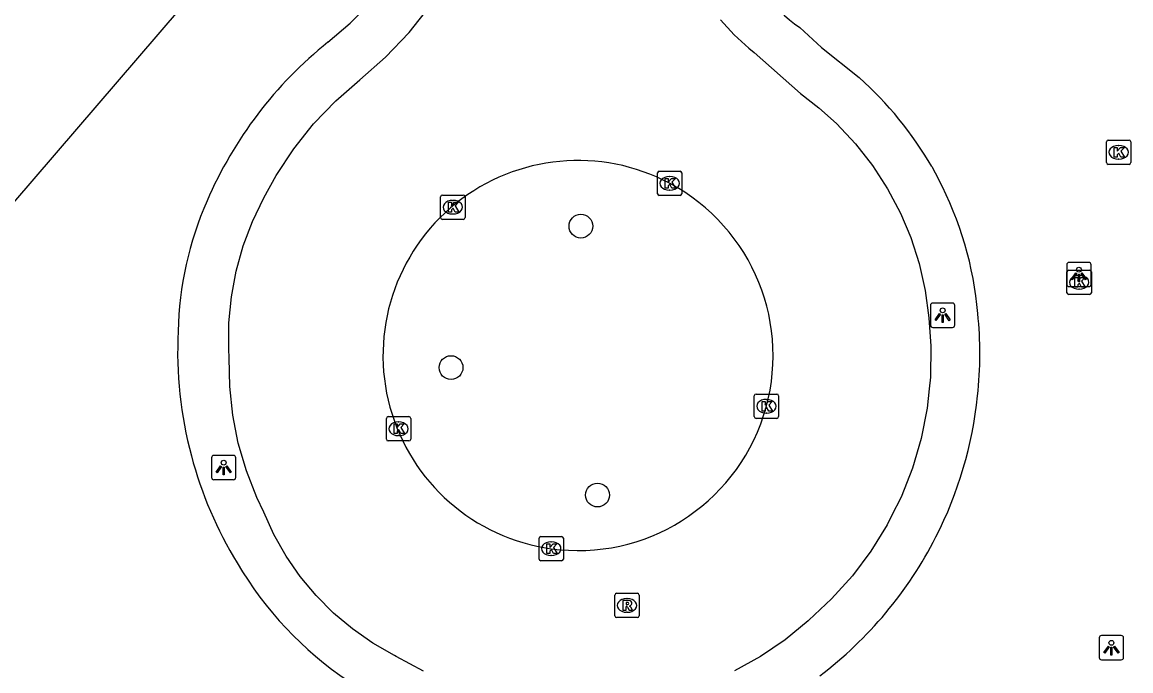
# Model space of a CAD drawing. Extents: x 157793 to 159380, y 380882 to 382313.
# Drawn here: x 158137.65 to 158183.19, y 381028.35 to 381055 of the extents above; entities that cross this region are included whole.
import ezdxf

# ---------------------------------------------------------------- set-up
doc = ezdxf.new("R2010")
doc.units = 0
for name, color, linetype in [('IMGEO_Boom', 7, 'Continuous'), ('IMGEO_Kolk', 7, 'Continuous'), ('IMGEO_Lichtpunt', 7, 'Continuous'), ('IMGEO_Pand', 7, 'Continuous'), ('IMGEO_Rijbaan_lokaal_gesloten', 7, 'Continuous'), ('IMGEO_Rioolput', 7, 'Continuous'), ('IMGEO_Voetpad_open', 7, 'Continuous')]:
    doc.layers.add(name, color=color, linetype=linetype)

msp = doc.modelspace()

# ---------------------------------------------------------------- linework, layer by layer
at = {"layer": 'IMGEO_Boom'}
for centre in [(158160.604, 381046.62), (158155.268, 381040.805), (158161.286, 381035.57)]:
    msp.add_circle(centre, 0.489, dxfattribs=at)
at = {"layer": 'IMGEO_Kolk'}
for p, q in [((158182.192, 381049.228), (158182.192, 381050.08)), ((158182.267, 381050.154), (158183.119, 381050.154)), ((158182.68, 381049.934), (158182.705, 381049.934)), ((158183.193, 381050.08), (158183.193, 381049.228)), ((158182.703, 381049.374), (158182.678, 381049.374)), ((158163.825, 381048.878), (158164.677, 381048.878)), ((158183.119, 381049.154), (158182.267, 381049.154)), ((158163.75, 381047.952), (158163.75, 381048.804)), ((158164.238, 381048.658), (158164.263, 381048.658)), ((158164.751, 381048.804), (158164.751, 381047.952)), ((158164.261, 381048.098), (158164.236, 381048.098)), ((158154.842, 381046.971), (158154.842, 381047.823)), ((158154.917, 381047.897), (158155.769, 381047.897)), ((158155.33, 381047.677), (158155.355, 381047.677)), ((158155.843, 381047.823), (158155.843, 381046.971)), ((158164.677, 381047.878), (158163.825, 381047.878)), ((158155.353, 381047.117), (158155.328, 381047.117)), ((158155.769, 381046.897), (158154.917, 381046.897)), ((158180.646, 381044.81), (158181.498, 381044.81)), ((158180.571, 381043.884), (158180.571, 381044.736)), ((158181.059, 381044.59), (158181.084, 381044.59)), ((158181.572, 381044.736), (158181.572, 381043.884)), ((158181.082, 381044.03), (158181.057, 381044.03)), ((158181.498, 381043.81), (158180.646, 381043.81)), ((158167.726, 381038.792), (158167.726, 381039.644)), ((158167.801, 381039.718), (158168.653, 381039.718)), ((158168.214, 381039.498), (158168.239, 381039.498)), ((158168.727, 381039.644), (158168.727, 381038.792)), ((158168.237, 381038.938), (158168.212, 381038.938)), ((158152.612, 381037.865), (158152.612, 381038.717)), ((158152.687, 381038.791), (158153.539, 381038.791)), ((158153.1, 381038.571), (158153.125, 381038.571)), ((158153.613, 381038.717), (158153.613, 381037.865)), ((158168.653, 381038.718), (158167.801, 381038.718)), ((158153.123, 381038.011), (158153.098, 381038.011)), ((158153.539, 381037.791), (158152.687, 381037.791)), ((158158.959, 381033.866), (158159.811, 381033.866)), ((158158.884, 381032.94), (158158.884, 381033.792)), ((158159.372, 381033.646), (158159.397, 381033.646)), ((158159.885, 381033.792), (158159.885, 381032.94)), ((158159.395, 381033.086), (158159.37, 381033.086)), ((158159.811, 381032.866), (158158.959, 381032.866))]:
    msp.add_line(p, q, dxfattribs=at)
for points in [[(158182.192, 381049.228), (158182.192, 381050.08)], [(158182.267, 381050.154), (158183.119, 381050.154)], [(158182.513, 381049.854), (158182.636, 381049.854), (158182.636, 381049.703), (158182.766, 381049.854), (158182.93, 381049.854), (158182.784, 381049.703), (158182.937, 381049.454), (158182.785, 381049.454), (158182.7, 381049.618), (158182.636, 381049.551), (158182.636, 381049.454), (158182.513, 381049.454), (158182.513, 381049.854)], [(158183.193, 381050.08), (158183.193, 381049.228)], [(158163.825, 381048.878), (158164.677, 381048.878)], [(158183.119, 381049.154), (158182.267, 381049.154)], [(158163.75, 381047.952), (158163.75, 381048.804)], [(158164.071, 381048.578), (158164.194, 381048.578), (158164.194, 381048.427), (158164.324, 381048.578), (158164.488, 381048.578), (158164.342, 381048.427), (158164.495, 381048.178), (158164.343, 381048.178), (158164.258, 381048.342), (158164.194, 381048.275), (158164.194, 381048.178), (158164.071, 381048.178), (158164.071, 381048.578)], [(158164.751, 381048.804), (158164.751, 381047.952)], [(158154.842, 381046.971), (158154.842, 381047.823)], [(158154.917, 381047.897), (158155.769, 381047.897)], [(158155.163, 381047.597), (158155.286, 381047.597), (158155.286, 381047.446), (158155.416, 381047.597), (158155.58, 381047.597), (158155.434, 381047.446), (158155.587, 381047.197), (158155.435, 381047.197), (158155.35, 381047.361), (158155.286, 381047.294), (158155.286, 381047.197), (158155.163, 381047.197), (158155.163, 381047.597)], [(158155.843, 381047.823), (158155.843, 381046.971)], [(158164.677, 381047.878), (158163.825, 381047.878)], [(158155.769, 381046.897), (158154.917, 381046.897)], [(158180.646, 381044.81), (158181.498, 381044.81)], [(158180.571, 381043.884), (158180.571, 381044.736)], [(158180.892, 381044.51), (158181.015, 381044.51), (158181.015, 381044.359), (158181.145, 381044.51), (158181.309, 381044.51), (158181.163, 381044.359), (158181.316, 381044.11), (158181.164, 381044.11), (158181.079, 381044.274), (158181.015, 381044.207), (158181.015, 381044.11), (158180.892, 381044.11), (158180.892, 381044.51)], [(158181.572, 381044.736), (158181.572, 381043.884)], [(158181.498, 381043.81), (158180.646, 381043.81)], [(158167.726, 381038.792), (158167.726, 381039.644)], [(158167.801, 381039.718), (158168.653, 381039.718)], [(158168.047, 381039.418), (158168.17, 381039.418), (158168.17, 381039.267), (158168.3, 381039.418), (158168.464, 381039.418), (158168.318, 381039.267), (158168.471, 381039.018), (158168.319, 381039.018), (158168.234, 381039.182), (158168.17, 381039.115), (158168.17, 381039.018), (158168.047, 381039.018), (158168.047, 381039.418)], [(158168.727, 381039.644), (158168.727, 381038.792)], [(158152.612, 381037.865), (158152.612, 381038.717)], [(158152.687, 381038.791), (158153.539, 381038.791)], [(158152.933, 381038.491), (158153.056, 381038.491), (158153.056, 381038.34), (158153.186, 381038.491), (158153.35, 381038.491), (158153.204, 381038.34), (158153.357, 381038.091), (158153.205, 381038.091), (158153.12, 381038.255), (158153.056, 381038.188), (158153.056, 381038.091), (158152.933, 381038.091), (158152.933, 381038.491)], [(158153.613, 381038.717), (158153.613, 381037.865)], [(158168.653, 381038.718), (158167.801, 381038.718)], [(158153.539, 381037.791), (158152.687, 381037.791)], [(158158.959, 381033.866), (158159.811, 381033.866)], [(158158.884, 381032.94), (158158.884, 381033.792)], [(158159.205, 381033.566), (158159.328, 381033.566), (158159.328, 381033.415), (158159.458, 381033.566), (158159.622, 381033.566), (158159.476, 381033.415), (158159.629, 381033.166), (158159.477, 381033.166), (158159.392, 381033.33), (158159.328, 381033.263), (158159.328, 381033.166), (158159.205, 381033.166), (158159.205, 381033.566)], [(158159.885, 381033.792), (158159.885, 381032.94)], [(158159.811, 381032.866), (158158.959, 381032.866)]]:
    msp.add_lwpolyline(points, dxfattribs=at)
for centre, start, end in [((158182.269, 381050.078), 91.552, 178.448), ((158182.269, 381050.078), 91.552, 178.448), ((158183.117, 381050.078), 1.552, 88.448), ((158183.117, 381050.078), 1.552, 88.448), ((158163.827, 381048.802), 91.552, 178.448), ((158163.827, 381048.802), 91.552, 178.448), ((158164.675, 381048.802), 1.552, 88.448), ((158164.675, 381048.802), 1.552, 88.448), ((158182.269, 381049.23), 181.552, 268.448), ((158182.269, 381049.23), 181.552, 268.448), ((158183.117, 381049.23), 271.552, 358.448), ((158183.117, 381049.23), 271.552, 358.448), ((158163.827, 381047.954), 181.552, 268.448), ((158163.827, 381047.954), 181.552, 268.448), ((158164.675, 381047.954), 271.552, 358.448), ((158164.675, 381047.954), 271.552, 358.448), ((158154.919, 381047.821), 91.552, 178.448), ((158154.919, 381047.821), 91.552, 178.448), ((158155.767, 381047.821), 1.552, 88.448), ((158155.767, 381047.821), 1.552, 88.448), ((158154.919, 381046.973), 181.552, 268.448), ((158154.919, 381046.973), 181.552, 268.448), ((158155.767, 381046.973), 271.552, 358.448), ((158155.767, 381046.973), 271.552, 358.448), ((158180.648, 381044.734), 91.552, 178.448), ((158180.648, 381044.734), 91.552, 178.448), ((158181.496, 381044.734), 1.552, 88.448), ((158181.496, 381044.734), 1.552, 88.448), ((158180.648, 381043.886), 181.552, 268.448), ((158180.648, 381043.886), 181.552, 268.448), ((158181.496, 381043.886), 271.552, 358.448), ((158181.496, 381043.886), 271.552, 358.448), ((158167.803, 381039.642), 91.552, 178.448), ((158167.803, 381039.642), 91.552, 178.448), ((158168.651, 381039.642), 1.552, 88.448), ((158168.651, 381039.642), 1.552, 88.448), ((158152.689, 381038.715), 91.552, 178.448), ((158152.689, 381038.715), 91.552, 178.448), ((158153.537, 381038.715), 1.552, 88.448), ((158153.537, 381038.715), 1.552, 88.448), ((158167.803, 381038.794), 181.552, 268.448), ((158167.803, 381038.794), 181.552, 268.448), ((158168.651, 381038.794), 271.552, 358.448), ((158168.651, 381038.794), 271.552, 358.448), ((158152.689, 381037.867), 181.552, 268.448), ((158152.689, 381037.867), 181.552, 268.448), ((158153.537, 381037.867), 271.552, 358.448), ((158153.537, 381037.867), 271.552, 358.448), ((158158.961, 381033.79), 91.552, 178.448), ((158158.961, 381033.79), 91.552, 178.448), ((158159.809, 381033.79), 1.552, 88.448), ((158159.809, 381033.79), 1.552, 88.448), ((158158.961, 381032.942), 181.552, 268.448), ((158158.961, 381032.942), 181.552, 268.448), ((158159.809, 381032.942), 271.552, 358.448), ((158159.809, 381032.942), 271.552, 358.448)]:
    msp.add_arc(centre, 0.0765, start, end, dxfattribs=at)
for centre, major_axis, ratio, start_param, end_param in [((158182.679, 381049.654), (-0.387, 0.002), 0.722429, 4.712389, 7.853982), ((158182.704, 381049.654), (-0.39, 0.002), 0.717154, 1.570796, 4.712389), ((158164.237, 381048.378), (-0.387, 0.002), 0.722429, 4.712389, 7.853982), ((158164.262, 381048.378), (-0.39, 0.002), 0.717154, 1.570796, 4.712389), ((158155.329, 381047.397), (-0.387, 0.002), 0.722429, 4.712389, 7.853982), ((158155.354, 381047.397), (-0.39, 0.002), 0.717154, 1.570796, 4.712389), ((158181.058, 381044.31), (-0.387, 0.002), 0.722429, 4.712389, 7.853982), ((158181.083, 381044.31), (-0.39, 0.002), 0.717154, 1.570796, 4.712389), ((158168.213, 381039.218), (-0.387, 0.002), 0.722429, 4.712389, 7.853982), ((158168.238, 381039.218), (-0.39, 0.002), 0.717154, 1.570796, 4.712389), ((158153.099, 381038.291), (-0.387, 0.002), 0.722429, 4.712389, 7.853982), ((158153.124, 381038.291), (-0.39, 0.002), 0.717154, 1.570796, 4.712389), ((158159.371, 381033.366), (-0.387, 0.002), 0.722429, 4.712389, 7.853982), ((158159.396, 381033.366), (-0.39, 0.002), 0.717154, 1.570796, 4.712389)]:
    msp.add_ellipse(centre, major_axis=major_axis, ratio=ratio, start_param=start_param, end_param=end_param, dxfattribs=at)
at = {"layer": 'IMGEO_Lichtpunt'}
for p, q in [((158180.563, 381045.033), (158180.563, 381044.226)), ((158180.563, 381045.033), (158180.563, 381044.226)), ((158181.465, 381045.128), (158180.657, 381045.128)), ((158181.465, 381045.128), (158180.657, 381045.128)), ((158181.559, 381044.226), (158181.559, 381045.033)), ((158181.559, 381044.226), (158181.559, 381045.033)), ((158180.657, 381044.132), (158181.465, 381044.132)), ((158180.657, 381044.132), (158181.465, 381044.132)), ((158175.866, 381043.456), (158175.058, 381043.456)), ((158175.866, 381043.456), (158175.058, 381043.456)), ((158174.964, 381043.361), (158174.964, 381042.554)), ((158174.964, 381043.361), (158174.964, 381042.554)), ((158175.96, 381042.554), (158175.96, 381043.361)), ((158175.96, 381042.554), (158175.96, 381043.361)), ((158175.058, 381042.46), (158175.866, 381042.46)), ((158175.058, 381042.46), (158175.866, 381042.46)), ((158145.432, 381037.102), (158145.432, 381036.295)), ((158145.432, 381037.102), (158145.432, 381036.295)), ((158146.334, 381037.197), (158145.526, 381037.197)), ((158146.334, 381037.197), (158145.526, 381037.197)), ((158146.428, 381036.295), (158146.428, 381037.102)), ((158146.428, 381036.295), (158146.428, 381037.102)), ((158145.526, 381036.201), (158146.334, 381036.201)), ((158145.526, 381036.201), (158146.334, 381036.201)), ((158182.799, 381029.795), (158181.991, 381029.795)), ((158182.799, 381029.795), (158181.991, 381029.795)), ((158181.897, 381029.7), (158181.897, 381028.893)), ((158181.897, 381029.7), (158181.897, 381028.893)), ((158182.893, 381028.893), (158182.893, 381029.7)), ((158182.893, 381028.893), (158182.893, 381029.7)), ((158181.991, 381028.799), (158182.799, 381028.799)), ((158181.991, 381028.799), (158182.799, 381028.799))]:
    msp.add_line(p, q, dxfattribs=at)
for points in [[(158180.937, 381044.697), (158180.976, 381044.669), (158180.788, 381044.407), (158180.75, 381044.434), (158180.937, 381044.697)], [(158181.039, 381044.649), (158181.086, 381044.649), (158181.086, 381044.327), (158181.039, 381044.327), (158181.039, 381044.649)], [(158181.149, 381044.669), (158181.187, 381044.696), (158181.374, 381044.434), (158181.335, 381044.406), (158181.149, 381044.669)], [(158175.338, 381043.025), (158175.377, 381042.997), (158175.189, 381042.735), (158175.151, 381042.762), (158175.338, 381043.025)], [(158175.44, 381042.977), (158175.487, 381042.977), (158175.487, 381042.655), (158175.44, 381042.655), (158175.44, 381042.977)], [(158175.55, 381042.997), (158175.588, 381043.024), (158175.775, 381042.762), (158175.736, 381042.734), (158175.55, 381042.997)], [(158145.806, 381036.766), (158145.845, 381036.738), (158145.657, 381036.476), (158145.619, 381036.503), (158145.806, 381036.766)], [(158145.908, 381036.718), (158145.955, 381036.718), (158145.955, 381036.396), (158145.908, 381036.396), (158145.908, 381036.718)], [(158146.018, 381036.738), (158146.056, 381036.765), (158146.243, 381036.503), (158146.204, 381036.475), (158146.018, 381036.738)], [(158182.271, 381029.364), (158182.31, 381029.336), (158182.122, 381029.074), (158182.084, 381029.101), (158182.271, 381029.364)], [(158182.373, 381029.316), (158182.42, 381029.316), (158182.42, 381028.994), (158182.373, 381028.994), (158182.373, 381029.316)], [(158182.483, 381029.336), (158182.521, 381029.363), (158182.708, 381029.101), (158182.669, 381029.073), (158182.483, 381029.336)]]:
    msp.add_lwpolyline(points, dxfattribs=at)
for centre in [(158181.062, 381044.831), (158175.463, 381043.159), (158145.931, 381036.9), (158182.396, 381029.498)]:
    msp.add_circle(centre, 0.0994, dxfattribs=at)
for centre, start, end in [((158180.657, 381045.033), 90, 180), ((158180.657, 381045.033), 90, 180), ((158181.465, 381045.033), 0, 90), ((158181.465, 381045.033), 0, 90), ((158180.657, 381044.226), 180, 270), ((158180.657, 381044.226), 180, 270), ((158181.465, 381044.226), 270, 0), ((158181.465, 381044.226), 270, 360), ((158175.058, 381043.361), 90, 180), ((158175.058, 381043.361), 90, 180), ((158175.866, 381043.361), 0, 90), ((158175.866, 381043.361), 0, 90), ((158175.058, 381042.554), 180, 270), ((158175.058, 381042.554), 180, 270), ((158175.866, 381042.554), 270, 0), ((158175.866, 381042.554), 270, 360), ((158145.526, 381037.102), 90, 180), ((158145.526, 381037.102), 90, 180), ((158146.334, 381037.102), 0, 90), ((158146.334, 381037.102), 0, 90), ((158145.526, 381036.295), 180, 270), ((158145.526, 381036.295), 180, 270), ((158146.334, 381036.295), 270, 0), ((158146.334, 381036.295), 270, 360), ((158181.991, 381029.7), 90, 180), ((158181.991, 381029.7), 90, 180), ((158182.799, 381029.7), 0, 90), ((158182.799, 381029.7), 0, 90), ((158181.991, 381028.893), 180, 270), ((158181.991, 381028.893), 180, 270), ((158182.799, 381028.893), 270, 0), ((158182.799, 381028.893), 270, 360)]:
    msp.add_arc(centre, 0.0946, start, end, dxfattribs=at)
at = {"layer": 'IMGEO_Pand'}
msp.add_lwpolyline([(158134.959, 381117.688), (158136.463, 381097.75), (158131.868, 381097.404), (158132.4, 381090.342), (158143.27, 381091.162), (158145.808, 381057.515), (158136.441, 381046.621), (158131.456, 381046.245), (158106.652, 381044.375), (158105.86, 381054.876), (158077.173, 381052.713), (158072.661, 381112.544), (158072.644, 381112.772)], dxfattribs=at)
at = {"layer": 'IMGEO_Rijbaan_lokaal_gesloten'}
for points in [[(158154.132, 381028.325), (158153.022, 381028.939), (158152.943, 381028.979), (158152.06, 381029.483), (158151.225, 381030.065), (158150.445, 381030.718), (158149.727, 381031.439), (158149.076, 381032.221), (158148.498, 381033.057), (158147.996, 381033.943), (158147.576, 381034.869), (158147.292, 381035.467), (158146.861, 381036.565), (158146.531, 381037.696), (158146.303, 381038.853), (158146.179, 381040.025), (158146.16, 381041.204), (158146.14, 381041.569), (158146.144, 381042.644), (158146.245, 381043.715), (158146.441, 381044.773), (158146.731, 381045.808), (158147.112, 381046.814), (158147.581, 381047.782), (158148.085, 381048.698), (158148.808, 381049.794), (158149.626, 381050.822), (158150.533, 381051.772), (158151.521, 381052.637), (158152.58, 381053.564), (158153.551, 381054.581), (158154.428, 381055.681)], [(158166.342, 381055.092), (158166.897, 381054.483), (158167.503, 381053.925), (158167.722, 381053.747), (158169.622, 381052.075), (158170.382, 381051.485), (158171.104, 381050.834), (158171.882, 381050.005), (158172.584, 381049.11), (158173.203, 381048.155), (158173.734, 381047.149), (158174.151, 381046.158), (158174.499, 381045.077), (158174.749, 381043.969), (158174.899, 381042.844), (158174.98, 381041.684), (158174.959, 381040.411), (158174.908, 381039.928), (158174.825, 381039.144), (158174.578, 381037.895), (158174.221, 381036.673), (158173.755, 381035.488), (158173.367, 381034.712), (158173.186, 381034.349), (158172.518, 381033.265), (158171.755, 381032.246), (158170.904, 381031.299), (158169.972, 381030.431), (158169.936, 381030.399), (158168.99, 381029.624), (158167.978, 381028.938), (158166.91, 381028.344)]]:
    msp.add_lwpolyline(points, dxfattribs=at)
for centre, start, end in [((158160.488, 381041.302), 62.0147, 262.0636), ((158160.485, 381041.303), 262.0791, 61.9992)]:
    msp.add_arc(centre, 8.014, start, end, dxfattribs=at)
at = {"layer": 'IMGEO_Rioolput'}
for p, q in [((158162.071, 381031.532), (158162.923, 381031.532)), ((158161.996, 381030.606), (158161.996, 381031.458)), ((158162.484, 381031.312), (158162.509, 381031.312)), ((158162.997, 381031.458), (158162.997, 381030.606)), ((158162.507, 381030.752), (158162.482, 381030.752)), ((158162.923, 381030.532), (158162.071, 381030.532))]:
    msp.add_line(p, q, dxfattribs=at)
for points in [[(158162.071, 381031.532), (158162.923, 381031.532)], [(158161.996, 381030.606), (158161.996, 381031.458)], [(158162.585, 381031.23), (158162.333, 381031.232), (158162.333, 381030.832)], [(158162.511, 381031.151), (158162.457, 381031.151), (158162.457, 381031.07)], [(158162.997, 381031.458), (158162.997, 381030.606)], [(158162.333, 381030.832), (158162.457, 381030.832), (158162.457, 381030.994), (158162.468, 381030.994)], [(158162.457, 381031.07), (158162.509, 381031.07)], [(158162.515, 381030.965), (158162.586, 381030.832), (158162.726, 381030.832), (158162.661, 381030.958)], [(158162.923, 381030.532), (158162.071, 381030.532)]]:
    msp.add_lwpolyline(points, dxfattribs=at)
for centre, radius, start, end in [((158162.073, 381031.456), 0.0765, 91.552, 178.448), ((158162.073, 381031.456), 0.0765, 91.552, 178.448), ((158162.921, 381031.456), 0.0765, 1.552, 88.448), ((158162.921, 381031.456), 0.0765, 1.552, 88.448), ((158162.517, 381031.055), 0.0964, 77.0061, 93.1865), ((158162.531, 381031.112), 0.0378, 276.6634, 79.6772), ((158162.584, 381031.12), 0.109, 350.3612, 89.416), ((158162.582, 381031.12), 0.112, 277.5842, 350.9817), ((158162.467, 381030.941), 0.0533, 26.0293, 88.6989), ((158162.493, 381031.259), 0.19, 274.7715, 282.9687), ((158162.566, 381030.905), 0.108, 29.5134, 73.7905), ((158162.073, 381030.608), 0.0765, 181.552, 268.448), ((158162.073, 381030.608), 0.0765, 181.552, 268.448), ((158162.921, 381030.608), 0.0765, 271.552, 358.448), ((158162.921, 381030.608), 0.0765, 271.552, 358.448)]:
    msp.add_arc(centre, radius, start, end, dxfattribs=at)
for centre, major_axis, ratio, start_param, end_param in [((158162.483, 381031.032), (-0.387, 0.002), 0.722429, 4.712389, 7.853982), ((158162.508, 381031.032), (-0.39, 0.002), 0.717154, 1.570796, 4.712389)]:
    msp.add_ellipse(centre, major_axis=major_axis, ratio=ratio, start_param=start_param, end_param=end_param, dxfattribs=at)
at = {"layer": 'IMGEO_Voetpad_open'}
for points in [[(158150.213, 381054.177), (158151.122, 381054.959), (158151.977, 381055.822), (158149.076, 381091.874)], [(158169.592, 381054.779), (158170.481, 381053.965), (158172.029, 381052.721)], [(158175.013, 381049.063), (158175.155, 381048.808), (158175.294, 381048.553)]]:
    msp.add_lwpolyline(points, dxfattribs=at)
for centre, radius, start, end in [((158174.4, 381061.499), 8.263, 176.4265, 234.4197), ((158160.858, 381040.919), 17.003, 128.7616, 156.657), ((158162.35, 381041.779), 14.609, 29.9077, 48.5037), ((158162.336, 381041.768), 14.627, 4.9608, 27.6362), ((158158.064, 381042.006), 14.007, 156.2108, 178.7883), ((158160.351, 381041.373), 16.64, 354.0371, 5.7262), ((158160.696, 381041.473), 16.657, 177.1458, 194.9479), ((158160.37, 381041.379), 16.622, 333.0603, 354.0098), ((158160.757, 381041.494), 16.721, 194.9638, 211.4145), ((158160.383, 381041.375), 16.608, 307.1501, 333.0515), ((158159.357, 381040.316), 14.915, 210.359, 236.1327)]:
    msp.add_arc(centre, radius, start, end, dxfattribs=at)

doc.saveas('drawing.dxf')
